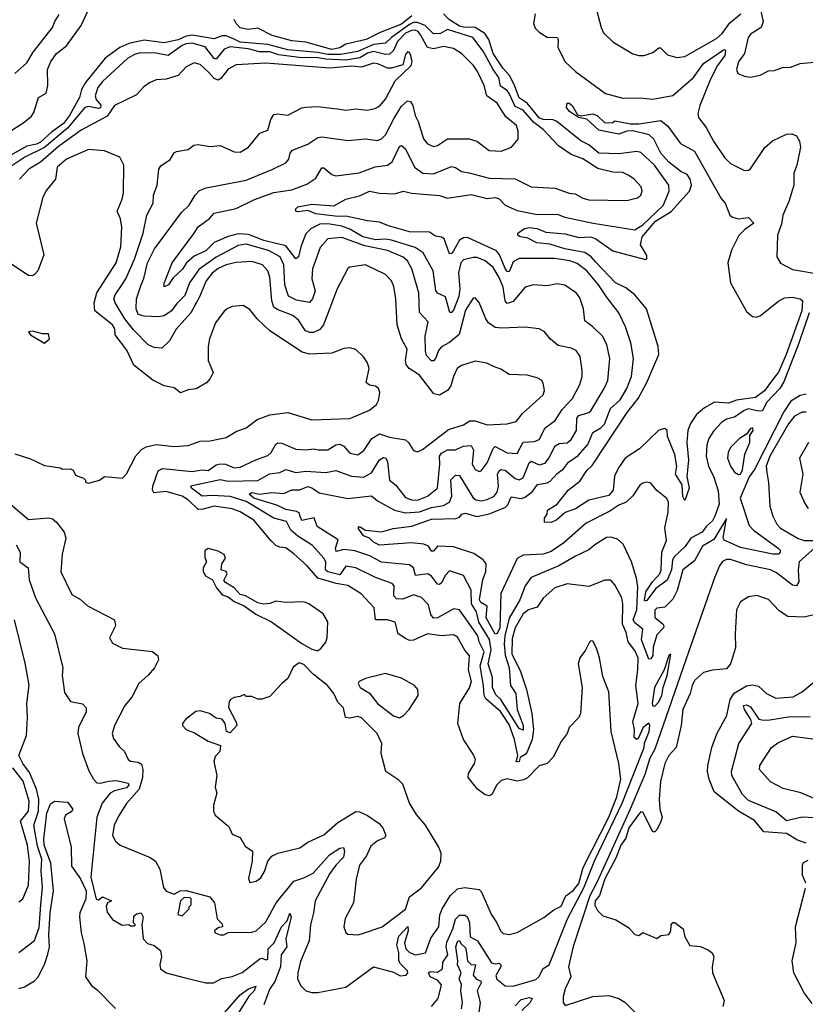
# Model space of a CAD drawing. Extents: x 1245432 to 1420865, y 606325 to 671314.
# Tile 372 of 382: x 1398760 to 1402700, y 650657 to 655595. Entities that reach past the tile are written whole.
import ezdxf

# ---------------------------------------------------------------- set-up
doc = ezdxf.new("R2010")
doc.units = 0

msp = doc.modelspace()

# ---------------------------------------------------------------- linework, layer by layer
at = {"layer": '0CON20XD'}
for points in [[(1402475.8, 655645), (1402488.7, 655585), (1402479.1, 655555), (1402425, 655521.6), (1402413.7, 655506.3), (1402394.8, 655425), (1402365, 655383.8), (1402354.4, 655344.4), (1402361.2, 655325), (1402395, 655310.8), (1402425, 655306.2), (1402474.1, 655315.9), (1402515, 655338), (1402545, 655340), (1402585, 655354.6), (1402625, 655357.5), (1402675, 655375.4), (1402745, 655381.5)], [(1398701.5, 655028.5), (1398781.2, 655078.8), (1398819.5, 655110.5), (1398831, 655129), (1398854, 655205), (1398893.1, 655226.9), (1398901.1, 655265), (1398899.6, 655345), (1398916, 655385), (1398945, 655425.4), (1398995, 655464), (1399067.5, 655565), (1399100.6, 655635)], [(1398735, 655324.4), (1398795, 655378.8), (1398828.3, 655431.7), (1398924.6, 655555), (1398935.5, 655585), (1398958.8, 655621.2)], [(1400726.1, 655613.9), (1400675, 655572.8), (1400568.6, 655531.4), (1400497.5, 655495), (1400395, 655472.7), (1400365, 655454.2), (1400325, 655444.6), (1400195, 655481.7), (1400125, 655488.7), (1400026.2, 655515), (1399955, 655552.5), (1399905, 655545.7), (1399865, 655553.8), (1399846.4, 655576.4), (1399836.2, 655595)], [(1401145, 652513.2), (1401099.8, 652595), (1401104.1, 652654.1), (1401072.6, 652672.6), (1401065.4, 652685), (1401082, 652788), (1401098.6, 652825), (1401098.7, 652865), (1401085.2, 652885.2), (1401037, 652917), (1400935, 652951.9), (1400856.2, 652953.8), (1400835, 652928.8), (1400825, 652928.8), (1400810, 652955), (1400787.5, 652965), (1400725, 652971.1), (1400565, 652960), (1400534.6, 652975), (1400513.8, 652993.8), (1400485, 653005.6), (1400457.5, 653045), (1400465, 653052.5), (1400495, 653034.4), (1400575, 653026), (1400633.4, 653043.4), (1400725.9, 653054.1), (1400825, 653089.4), (1400946.7, 653093.3), (1400965, 653100.4), (1400976.9, 653115), (1400995, 653119.7), (1401052.9, 653102.9), (1401115, 653116.2), (1401195, 653148), (1401208, 653162), (1401225, 653202.2), (1401275, 653194), (1401295, 653200.5), (1401331.9, 653228.1), (1401356.1, 653263.9), (1401405, 653272), (1401420, 653280), (1401455, 653319.4), (1401487, 653343), (1401512.1, 653375), (1401561.2, 653408.8), (1401609.1, 653465), (1401635, 653524.7), (1401675, 653548.1), (1401693.4, 653566.6), (1401723.5, 653645), (1401771.6, 653688.4), (1401804.8, 653745), (1401829, 653805), (1401838.5, 653895), (1401825.3, 653975), (1401798.8, 654055), (1401764.8, 654124.8), (1401702.1, 654205), (1401662.5, 654265), (1401605, 654335.3), (1401555, 654371.6), (1401519.4, 654385), (1401443.4, 654396.6), (1401265, 654397.4), (1401235, 654380.9), (1401215, 654330), (1401205, 654332.2), (1401195, 654346.7), (1401166, 654416), (1401151.8, 654435), (1401005, 654502.2), (1400985, 654500.9), (1400965, 654488.4), (1400935, 654435.5), (1400925, 654422.7), (1400915, 654421.4), (1400889.6, 654495), (1400875, 654504.6), (1400845, 654510), (1400815, 654529.7), (1400715, 654531.6), (1400610.4, 654560.4), (1400565, 654580), (1400505, 654586.1), (1400395, 654609.4), (1400355, 654608.5), (1400245, 654622), (1400205, 654637.8), (1400155, 654630.7), (1400144.4, 654635), (1400143.8, 654643.8), (1400155, 654656.8), (1400225, 654669.3), (1400335, 654661.6), (1400395.8, 654695), (1400465, 654710.9), (1400515, 654735.3), (1400565, 654725.2), (1400639.3, 654720.7), (1400684.6, 654735.4), (1400724.7, 654724.7), (1400865, 654713.2), (1400905, 654699.7), (1401025, 654718.9), (1401105, 654698.9), (1401145, 654703.7), (1401165, 654697.1), (1401195.2, 654665.2), (1401255, 654637.5), (1401355, 654618.4), (1401455, 654620.3), (1401494.4, 654604.4), (1401635.3, 654574.7), (1401845, 654541.2), (1401885, 654566.2), (1401987.6, 654662.4), (1402016.8, 654735), (1402015.9, 654765), (1401943.1, 654865), (1401875, 654928.4), (1401855, 654934.1), (1401765, 654921.4), (1401665, 654925.9), (1401615, 654967.9), (1401575, 654986.8), (1401453.8, 655085), (1401435, 655092), (1401385, 655094.2), (1401365, 655102.5), (1401305.8, 655175.8), (1401265, 655202.2), (1401239.7, 655269.7), (1401217.1, 655315), (1401185, 655349.9), (1401135, 655424.5), (1401113.6, 655495), (1401092.7, 655525), (1401045, 655556.2), (1400985, 655557), (1400965, 655563.1), (1400915, 655594.9), (1400885, 655624.3)], [(1401346, 655625), (1401336.4, 655575), (1401345, 655553.1), (1401365, 655532.7), (1401405, 655507.1), (1401455.8, 655505), (1401461.2, 655495), (1401459.6, 655455), (1401495, 655384.3), (1401546.7, 655335), (1401698, 655225), (1401785, 655201.2), (1401872.5, 655202.5), (1401935, 655195.5), (1402034.8, 655215.2), (1402100.7, 655270.7), (1402139.5, 655305), (1402190, 655375), (1402285, 655440.9), (1402295, 655444.6), (1402299.9, 655439.9), (1402296.1, 655415), (1402259.8, 655365), (1402224.1, 655295.9), (1402171.1, 655165), (1402160.9, 655125), (1402164.4, 655105), (1402203.5, 655055), (1402240, 654985), (1402295, 654902.9), (1402325, 654874.4), (1402395, 654838.6), (1402415, 654840), (1402425, 654847.5), (1402496.3, 654953.6), (1402535, 654987.5), (1402605, 655021.1), (1402632.1, 655022.1), (1402655, 655012), (1402671.4, 654985), (1402675.5, 654955.5), (1402656.9, 654865), (1402641.8, 654825), (1402642.7, 654765), (1402616.6, 654683.4), (1402587.1, 654615), (1402580.8, 654569.2), (1402560.9, 654515), (1402556.9, 654405), (1402575, 654373.8), (1402635, 654341.8), (1402755, 654322.2)], [(1401653.6, 655643.6), (1401675.7, 655555), (1401688.3, 655528.3), (1401734.4, 655484.4), (1401835, 655424.3), (1401864.6, 655414.6), (1401892.5, 655415), (1401935, 655430), (1401965, 655453.5), (1401973.4, 655453.4), (1402009.4, 655419.4), (1402055, 655405.5), (1402095, 655410.4), (1402255, 655501.1), (1402282.2, 655525), (1402321.3, 655578.7), (1402376.4, 655625)], [(1402705, 653716), (1402675, 653709.4), (1402627.9, 653682.1), (1402591.5, 653628.5), (1402445, 653339.2), (1402417.8, 653302.2), (1402372.5, 653195), (1402418.1, 653058.1), (1402439.6, 653035), (1402564.4, 652945), (1402573.3, 652935), (1402573.1, 652925), (1402565, 652914.5), (1402536.3, 652913.7), (1402375, 652948.2), (1402292.7, 652985), (1402288.6, 652995), (1402293.3, 653025), (1402305, 653092.5), (1402241.9, 652988.1), (1402185, 652953.7), (1402145, 652881.6), (1402085.3, 652835), (1402057.6, 652732.4), (1402035, 652688), (1401995, 652648.7), (1401955, 652643.1), (1401946.1, 652633.9), (1401945, 652596.7), (1401985, 652565.3), (1401990.2, 652555), (1401988.4, 652545), (1401955, 652509), (1401937.1, 652447.2), (1401935, 652405.5), (1401925, 652388.9), (1401915, 652387.1), (1401878.3, 652485), (1401885, 652537.7), (1401845, 652570), (1401836.8, 652585), (1401854.9, 652635), (1401859.7, 652749.7), (1401853.3, 652793.3), (1401828.9, 652875), (1401787.3, 652965), (1401758.9, 652988.9), (1401725, 653000), (1401702.8, 652997.2), (1401645, 652961.8), (1401614.7, 652935.3), (1401548, 652905), (1401463.6, 652856.4), (1401325, 652796.8), (1401294.4, 652755.6), (1401268.2, 652685), (1401215, 652593.6), (1401192.3, 652505), (1401189.2, 652465), (1401195, 652407.3), (1401214.9, 652345), (1401221.9, 652255), (1401248.2, 652215), (1401255.2, 652135), (1401285.8, 652055), (1401285, 652030.8), (1401265, 652040), (1401173.6, 652185), (1401148.1, 652208.1), (1401131.2, 652245), (1401131.4, 652295), (1401109, 652365), (1401124.9, 652435), (1401116.2, 652486.2), (1401062.9, 652572.9), (1401051.6, 652625), (1401026.5, 652665), (1401023.8, 652733.8), (1400985, 652807.3), (1400915, 652830.9), (1400895, 652809.2), (1400875, 652770.7), (1400865, 652762.2), (1400855, 652763.2), (1400825, 652803.8), (1400807.5, 652815), (1400745, 652807.1), (1400734.7, 652845), (1400715, 652861), (1400574.8, 652874.8), (1400515.6, 652905.6), (1400440.8, 652930.8), (1400385, 652937.9), (1400347, 652927), (1400344, 652945), (1400356.4, 652986.4), (1400252.5, 653052.5), (1400236.5, 653096.5), (1400175, 653083), (1400166.2, 653103.8), (1400161, 653121), (1400148.8, 653128.8), (1400095, 653138.4), (1400049.3, 653159.3), (1399935, 653195.5), (1399910.7, 653215), (1399925, 653223.3), (1399965, 653214.4), (1400025, 653223.9), (1400085, 653218.2), (1400125, 653237.6), (1400165, 653237.1), (1400205, 653253.6), (1400225, 653247.6), (1400262.5, 653222.5), (1400405, 653194.1), (1400525, 653207.1), (1400555, 653181.5), (1400639.5, 653135), (1400695, 653121.5), (1400765, 653126.2), (1400825, 653149), (1400885, 653158.8), (1400915, 653174.3), (1400926.9, 653205), (1400922.3, 653287.7), (1400945, 653310.4), (1400965, 653308.2), (1401011.9, 653231.9), (1401035, 653196.1), (1401047.2, 653187.2), (1401075, 653181.1), (1401105, 653187.8), (1401140, 653205), (1401155.4, 653224.6), (1401160.5, 653255), (1401156.9, 653315), (1401166.1, 653333.9), (1401175, 653338.4), (1401195.2, 653335.2), (1401245, 653293.1), (1401265, 653287.2), (1401285, 653296.8), (1401315, 653371.8), (1401325, 653381.1), (1401365, 653362.1), (1401395, 653370.7), (1401414.5, 653395.5), (1401445, 653457.3), (1401465, 653468.6), (1401505, 653472.4), (1401525, 653489.2), (1401552.2, 653535), (1401553.4, 653596.6), (1401565, 653609.2), (1401615, 653624.7), (1401625, 653633.8), (1401691.3, 653745), (1401709.1, 653785), (1401720.4, 653895), (1401705, 653963.8), (1401685, 654005.5), (1401634.5, 654055), (1401593.9, 654083.9), (1401587.7, 654145), (1401569.4, 654199.4), (1401553, 654223), (1401493.9, 654263.9), (1401455, 654270), (1401405, 654260.5), (1401335, 654265.4), (1401295, 654252.7), (1401235, 654182), (1401205, 654171.1), (1401195.3, 654185.3), (1401185, 654253.8), (1401165, 654301.9), (1401135, 654351.4), (1401095, 654385.7), (1401055, 654401.6), (1401035, 654402.8), (1400985, 654390), (1400972.8, 654375), (1400961.1, 654325), (1400966.7, 654245), (1400962.7, 654207.3), (1400935, 654138.2), (1400925, 654125.6), (1400916.9, 654126.9), (1400895, 654204.4), (1400855, 654222.9), (1400846.8, 654236.8), (1400833.1, 654335), (1400784, 654425), (1400742.6, 654452.6), (1400625, 654489.6), (1400595, 654494.9), (1400545, 654490.1), (1400481.6, 654505), (1400415, 654544.6), (1400375, 654559.3), (1400305, 654570.8), (1400265, 654569), (1400222.1, 654547.9), (1400195, 654520.7), (1400169.8, 654455), (1400158.9, 654405), (1400145, 654396.1), (1400095, 654461.1), (1399985, 654487.6), (1399907.1, 654517.1), (1399855, 654521.2), (1399805, 654507.7), (1399735, 654478), (1399693.7, 654436.3), (1399635, 654409.1), (1399595.9, 654375), (1399576.1, 654343.9), (1399530.1, 654299.9), (1399506.4, 654265), (1399485, 654255.7), (1399484.1, 654274.1), (1399523.9, 654375), (1399634.2, 654525), (1399654.8, 654555.2), (1399712.7, 654597.3), (1399735.2, 654624.8), (1399845, 654648.4), (1399936.8, 654693.2), (1400035, 654728.2), (1400125, 654742.2), (1400199.4, 654770.6), (1400245, 654800.5), (1400275, 654852.5), (1400285, 654851.5), (1400325, 654819.2), (1400345, 654811.8), (1400463.2, 654826.8), (1400543.1, 654856.9), (1400605, 654864.7), (1400627.7, 654882.3), (1400665, 654958.6), (1400675, 654963.3), (1400695, 654947.8), (1400739.3, 654855), (1400782.5, 654825), (1400835, 654822.1), (1400925, 654858.5), (1400945, 654853.3), (1400975, 654832.7), (1401015, 654826.5), (1401115, 654800.3), (1401245, 654796.4), (1401325, 654756.2), (1401445, 654749.6), (1401515, 654724.6), (1401545, 654722.3), (1401585, 654700), (1401615, 654691.1), (1401805, 654687.5), (1401858.3, 654701.7), (1401875.8, 654715), (1401881.4, 654735), (1401876, 654756), (1401841.5, 654795), (1401815, 654813.9), (1401785, 654827.8), (1401735, 654830.6), (1401658.9, 654848.9), (1401585, 654896.5), (1401525, 654918.9), (1401461.5, 654961.5), (1401384.8, 655044.8), (1401339.2, 655079.2), (1401285, 655141), (1401245, 655160.3), (1401215.6, 655225), (1401205, 655239), (1401171.5, 655261.5), (1401163.3, 655305), (1401134.4, 655344.4), (1401085, 655437.2), (1401032.4, 655505), (1400905, 655545.9), (1400870, 655525), (1400835, 655524.4), (1400793.8, 655565), (1400755, 655580.5), (1400735, 655581), (1400715, 655571.2), (1400624.2, 655505), (1400595, 655476.5), (1400535, 655470.1), (1400455, 655435.8), (1400369, 655421), (1400305, 655419.5), (1400255, 655431), (1400105, 655443), (1400005, 655469.7), (1399865, 655482.8), (1399835, 655497.1)], [(1400769.5, 655519.5), (1400758, 655535), (1400742.7, 655542.7), (1400725, 655541.4), (1400695, 655527.6), (1400655.6, 655485), (1400635, 655441), (1400615, 655422), (1400595, 655420.3), (1400535, 655435.5), (1400505, 655426.6), (1400465.6, 655404.4), (1400395, 655391.9), (1400295, 655396.1), (1400245, 655404.9), (1400175, 655402.8), (1400058.3, 655418.3), (1400015, 655433.8), (1399963.5, 655433.5), (1399905, 655449.4), (1399815, 655458.3), (1399785, 655447.1), (1399745, 655396.9), (1399735, 655399.5), (1399689.4, 655459.4), (1399625, 655477.4), (1399595, 655474.2), (1399574.7, 655465), (1399505, 655414.8), (1399445, 655427.7), (1399365, 655427.9), (1399335, 655420.8), (1399300.6, 655399.4), (1399175.3, 655285), (1399151.2, 655255), (1399137.8, 655212.2), (1399143.5, 655195), (1399166.7, 655166.7), (1399165, 655153.6), (1399155, 655149.4), (1399105, 655160), (1399085.9, 655154.1), (1398999.9, 655050.1), (1398885, 654954.3), (1398785.8, 654905), (1398705, 654852.2)], [(1399835, 655497.1), (1399795, 655513.5), (1399775, 655513.8), (1399735, 655499.6), (1399625, 655517.8), (1399595, 655512.5), (1399555, 655494.1), (1399485, 655479.4), (1399385, 655492.4), (1399306.6, 655475), (1399262.2, 655455), (1399188.1, 655401.9), (1399089.5, 655280.5), (1399070.2, 655245), (1399060, 655205), (1399009.7, 655115), (1398980, 655075), (1398919.1, 655030.9), (1398865, 654981.4), (1398845, 654971.3), (1398795, 654961.2), (1398715, 654914.9)], [(1400825.5, 650645), (1400858.9, 650685), (1400876.1, 650755), (1400855, 650778.5), (1400819, 650795), (1400810, 650815), (1400819.2, 650820.9), (1400855, 650818.4), (1400880.2, 650835), (1400881.7, 650868.3), (1400907.6, 650905), (1400898.8, 650945), (1400901.7, 650968.3), (1400933, 651035), (1400945, 651084.3), (1400965, 651104), (1400993.8, 651103.8), (1401005, 651093.8), (1401015.4, 651065.4), (1401019, 650995), (1401056.2, 650975), (1401125.5, 650865.5), (1401145, 650859.8), (1401165, 650862.7), (1401173.6, 650855), (1401173.5, 650845), (1401148.7, 650801.3), (1401152.8, 650782.7), (1401195, 650750), (1401235, 650747.5), (1401348.5, 650781.5), (1401363.1, 650795), (1401384.5, 650835.5), (1401415.3, 650855), (1401507, 651085), (1401588.8, 651241.1), (1401645, 651378.8), (1401781.2, 651665), (1401891.6, 651945), (1401893.5, 651966.5), (1401916.2, 652025), (1401920.8, 652055), (1401915, 652066.2), (1401886.2, 652045), (1401861, 651989), (1401855, 651984), (1401841.7, 651995), (1401842.8, 652035), (1401834.6, 652075), (1401861.7, 652165), (1401849.3, 652255), (1401860.4, 652335), (1401861.1, 652395), (1401845, 652430.9), (1401811.6, 652475), (1401801.7, 652521.7), (1401783.5, 652563.5), (1401784.7, 652665), (1401779.1, 652695), (1401745, 652760.8), (1401725, 652784.2), (1401695, 652784.4), (1401615, 652752.3), (1401505, 652765.3), (1401443.8, 652746.2), (1401385, 652694.1), (1401355, 652648.9), (1401312.3, 652635), (1401284.8, 652615), (1401245, 652544.5), (1401229.3, 652490.7), (1401228.2, 652415), (1401270.8, 652325), (1401302.3, 652235), (1401327.7, 652115), (1401336.6, 652035), (1401330.3, 651985), (1401305, 651922.5), (1401295, 651908.8), (1401270, 651895), (1401265.5, 651875), (1401255, 651872), (1401250, 651875), (1401258, 651905), (1401241.7, 651985), (1401215, 652059.2), (1401171.5, 652125), (1401098.6, 652188.6), (1401088.6, 652205), (1401086.7, 652253.3), (1401068.6, 652355), (1401090.2, 652425), (1401065.1, 652475.1), (1401057.3, 652505), (1400965, 652635.6), (1400935, 652640.9), (1400891.5, 652615), (1400855, 652595.3), (1400835, 652593.9), (1400821.4, 652611.4), (1400809.6, 652659.6), (1400775, 652696.4), (1400735, 652710), (1400681.8, 652688.2), (1400649.7, 652689.7), (1400635.6, 652705), (1400637.3, 652755), (1400627.4, 652767.4), (1400545, 652798), (1400445, 652845.2), (1400395, 652853.9), (1400365, 652810.6), (1400305.2, 652825.2), (1400294.1, 652835), (1400294.9, 652875), (1400285.2, 652895), (1400228.4, 652958.4), (1400155, 653004.7), (1400120.6, 653035), (1400098.3, 653078.3), (1400034.8, 653094.8), (1399895, 653178.1), (1399815, 653203), (1399725, 653208.2), (1399675, 653204.5), (1399620.9, 653245), (1399618.5, 653255), (1399625, 653258.8), (1399765, 653288.3), (1399805, 653280.3), (1399955, 653283.2), (1400012.2, 653317.8), (1400065, 653324.7), (1400095, 653339.3), (1400145, 653323.2), (1400195, 653331.1), (1400295, 653323.1), (1400345, 653334.7), (1400424.8, 653304.8), (1400485, 653300.4), (1400525, 653322.9), (1400565, 653388.2), (1400585, 653399.6), (1400595.8, 653395.8), (1400605, 653378), (1400615.4, 653285), (1400645, 653262.1), (1400695, 653199.3), (1400725, 653186), (1400755, 653184.8), (1400804.7, 653205), (1400854.8, 653245.2), (1400867.7, 653365), (1400865, 653406.5), (1400875, 653421), (1400905, 653437.4), (1400945, 653438.1), (1400983.7, 653456.3), (1401025, 653459.1), (1401036.6, 653436.6), (1401030, 653365), (1401045, 653338.9), (1401065, 653329.4), (1401075, 653332.9), (1401105, 653372.3), (1401135, 653444.4), (1401145, 653453.8), (1401205, 653422.9), (1401255, 653420), (1401285, 653476.2), (1401341.2, 653478.8), (1401365, 653490), (1401395, 653548.5), (1401446.1, 653583.9), (1401480.7, 653639.3), (1401532.8, 653695), (1401568.7, 653765), (1401581.2, 653805), (1401580.9, 653835), (1401571.1, 653905), (1401550.8, 653935), (1401525, 653947.8), (1401460.9, 653960.9), (1401422.8, 653992.8), (1401391.1, 654031.1), (1401365, 654044.5), (1401292.8, 654052.8), (1401178.1, 654048.1), (1401145, 654051.8), (1401111.8, 654075), (1401098, 654095), (1401065, 654175.7), (1401045, 654200), (1401035, 654197.5), (1400995, 654137.8), (1400963.2, 654016.8), (1400914.9, 653975.1), (1400875, 653954.2), (1400859.7, 653935), (1400844.7, 653895.3), (1400835, 653884.3), (1400825, 653884.5), (1400800.3, 653910.3), (1400794.4, 653934.4), (1400793.1, 654006.9), (1400808.8, 654078.8), (1400765, 654127.1), (1400761.1, 654225), (1400726.7, 654345), (1400704.7, 654385), (1400683.1, 654403.1), (1400605, 654437.2), (1400490.9, 654460.9), (1400375, 654502.4), (1400305, 654496.2), (1400267.7, 654452.3), (1400228.8, 654345), (1400225.8, 654295), (1400241.4, 654235), (1400229.1, 654195), (1400213.8, 654176.2), (1400147.7, 654187.7), (1400108.2, 654208.2), (1400089, 654265), (1400085.1, 654365.1), (1400065.7, 654405), (1400007.3, 654437.3), (1399895, 654468.4), (1399855, 654461.7), (1399745, 654404), (1399658.4, 654341.6), (1399610.8, 654275), (1399588.5, 654211.5), (1399547.7, 654172.3), (1399521.6, 654135), (1399485, 654109.6), (1399455, 654104.3), (1399385, 654107.5), (1399355, 654116.9), (1399344, 654145), (1399345.9, 654195), (1399368.4, 654265), (1399383.4, 654296.6), (1399401.1, 654375), (1399435.3, 654445), (1399571.5, 654628.5), (1399610.5, 654665), (1399639.7, 654715), (1399662.5, 654737.5), (1399695, 654751.9), (1399895, 654789.7), (1400029.2, 654845), (1400095, 654876.2), (1400110, 654895), (1400117.1, 654925), (1400128.8, 654941.2), (1400205, 654970.6), (1400255, 655004.6), (1400275, 655006.7), (1400405, 654988.9), (1400495, 654996.9), (1400555, 654988.2), (1400575, 654997.7), (1400595, 655017.1), (1400638.2, 655101.8), (1400675, 655161.8), (1400705, 655188.1), (1400720, 655185), (1400731.5, 655165), (1400742.8, 655115), (1400757.8, 655085), (1400785, 654996.9), (1400805, 654972.2), (1400835, 654958.2), (1400855, 654963.8), (1400905, 654997.3), (1401015, 654997.7), (1401052.9, 654985), (1401115, 654939.1), (1401174.7, 654935.3), (1401226, 654955), (1401260, 654995), (1401259.5, 655035), (1401251.5, 655065), (1401197.8, 655107.8), (1401155, 655176.4), (1401102.4, 655212.4), (1401089.2, 655265), (1401056.7, 655335), (1401035.9, 655365), (1400975, 655425.7), (1400935, 655450.4), (1400885, 655460.2), (1400835, 655449.4), (1400805.2, 655455.2), (1400769.5, 655519.5)], [(1398714.7, 653164.7), (1398805, 653088.5), (1398905, 653097.1), (1398925, 653091.9), (1398945, 653075.6), (1398983.5, 653025), (1398991.8, 652995), (1398973.7, 652913.6), (1398965.6, 652825.6), (1399022.2, 652712.2), (1399065, 652687.1), (1399100.8, 652655), (1399236.2, 652585), (1399240, 652555), (1399210, 652495), (1399225, 652467.5), (1399275, 652442.9), (1399425.6, 652425.6), (1399453.3, 652405), (1399456.7, 652385), (1399435.8, 652344.2), (1399405, 652306.7), (1399358, 652265), (1399322.3, 652197.7), (1399287.1, 652155), (1399235.6, 652055), (1399224.3, 652014.3), (1399230.3, 651990.3), (1399259.4, 651949.4), (1399285.8, 651925), (1399303.7, 651883.7), (1399316.4, 651876.4), (1399355, 651871.5), (1399370.4, 651860.4), (1399377.5, 651835), (1399375.1, 651795), (1399358.4, 651735), (1399295, 651664.3), (1399255, 651600.3), (1399234.6, 651555), (1399225, 651504), (1399240, 651475), (1399263.5, 651455), (1399415, 651392.3), (1399440.7, 651375), (1399463.5, 651335), (1399481.7, 651241.7), (1399494.5, 651224.5), (1399535, 651208.8), (1399565, 651226), (1399595, 651226.9), (1399713.8, 651195), (1399736.2, 651165), (1399750, 651085), (1399775, 651060), (1399777.5, 651045), (1399755, 651040), (1399736.2, 651025), (1399740, 651015), (1399765, 651004.7), (1399784.4, 651005.6), (1399805, 651017.1), (1399925, 651018.1), (1399946, 651025), (1399995, 651071.1), (1400045.9, 651165), (1400135, 651274.5), (1400185, 651290.7), (1400231.5, 651315), (1400313.8, 651406.2), (1400365, 651440), (1400383.3, 651443.3), (1400388.9, 651425), (1400384.2, 651395), (1400345, 651355.2), (1400315, 651313.5), (1400242, 651175), (1400234.1, 651115), (1400217.8, 651055), (1400212.5, 650975), (1400168.7, 650871.3), (1400154.1, 650815), (1400154, 650784), (1400169.5, 650749.5), (1400195.8, 650725), (1400225, 650715.4), (1400255, 650715.5), (1400395, 650742.2), (1400535, 650844.6), (1400635, 650818.6), (1400668.8, 650798.8), (1400697.6, 650802.4), (1400706.3, 650813.7), (1400704.4, 650825), (1400669.3, 650859.3), (1400661.7, 650875), (1400661.9, 650915), (1400652.1, 650955), (1400661.2, 650998.8), (1400706.1, 651046.1), (1400708, 651025), (1400689.2, 650965), (1400695.9, 650935), (1400715, 650916.9), (1400745, 650904.8), (1400794.6, 650915.4), (1400821.4, 650988.6), (1400861.3, 651045), (1400867.8, 651105), (1400878, 651135), (1400918.9, 651201.1), (1400956, 651235), (1400992.6, 651242.6), (1401065, 651233.3), (1401075, 651222.5), (1401125.4, 651105.4), (1401152.9, 651065), (1401170.8, 651025), (1401185, 651012), (1401215, 651006.2), (1401255, 651017.5), (1401388.6, 651091.4), (1401439.1, 651130.9), (1401475, 651148.6), (1401499.6, 651200.4), (1401535, 651227.1), (1401565, 651263.3), (1401586.7, 651343.2), (1401715.1, 651595), (1401755, 651697.9), (1401775.3, 651785), (1401764.7, 651865), (1401725.8, 652025), (1401714.4, 652224.4), (1401685, 652300), (1401668.6, 652395), (1401653.2, 652443.2), (1401635, 652477.5), (1401625, 652480), (1401617, 652473), (1401597.6, 652432.4), (1401570, 652395), (1401561.4, 652365), (1401581.4, 652245), (1401572.9, 652115), (1401564.2, 652095), (1401515.6, 652044.4), (1401505.7, 652014.3), (1401475.8, 651975), (1401435, 651896.2), (1401405, 651864.3), (1401365, 651852.5), (1401306.9, 651793.1), (1401287.5, 651782.5), (1401255, 651776), (1401205, 651787.9), (1401175, 651779.2), (1401150.5, 651755), (1401129.2, 651710.8), (1401115, 651702), (1401095, 651706.7), (1401055.2, 651735.2), (1401008.8, 651795), (1401010.7, 651815), (1401041.6, 651865), (1401045.6, 651885), (1401035, 651911.4), (1400985.3, 651985), (1400957.6, 652065), (1400968, 652165), (1401016.5, 652243.5), (1401026.2, 652275), (1401011, 652335), (1401015.4, 652405), (1400992.3, 652432.3), (1400955, 652497.5), (1400935, 652509.1), (1400875, 652505.3), (1400805, 652514.5), (1400735, 652482.7), (1400715, 652481.8), (1400695, 652490.5), (1400657.5, 652515), (1400643.1, 652573.1), (1400604.5, 652584.5), (1400544.3, 652584.3), (1400538, 652645), (1400472.2, 652715), (1400405, 652757.8), (1400347.4, 652767.4), (1400255, 652794), (1400202.1, 652855), (1400135, 652915.6), (1400095, 652945.6), (1400065, 652948.9), (1400045, 652958.1), (1400021.4, 652981.4), (1399934.1, 653085), (1399865, 653126), (1399825, 653141.2), (1399735, 653154.2), (1399680.5, 653139.5), (1399655, 653138.7), (1399606.3, 653185), (1399575, 653204.8), (1399495, 653227.8), (1399432.4, 653222.4), (1399426.2, 653235), (1399428, 653255), (1399455, 653331.9), (1399475.4, 653344.6), (1399625, 653329.5), (1399675, 653336.6), (1399705, 653333.6), (1399745, 653362.3), (1399765, 653367.3), (1399791.4, 653365), (1399835, 653346.7), (1399865, 653349.8), (1399945, 653387.9), (1400005, 653408.7), (1400021.8, 653425), (1400043.8, 653466.2), (1400055, 653473.1), (1400075, 653470.4), (1400145, 653440.7), (1400195, 653437.6), (1400235, 653442.7), (1400256.9, 653436.9), (1400305, 653437.6), (1400345, 653462.8), (1400365, 653466.2), (1400385, 653455.3), (1400415, 653420.4), (1400455, 653413.2), (1400486.6, 653433.4), (1400525.5, 653494.5), (1400565, 653517.3), (1400615, 653500.3), (1400695, 653487.3), (1400710.4, 653475), (1400735, 653434), (1400755, 653428.1), (1400780.5, 653439.5), (1400910.5, 653539.5), (1400985, 653563.1), (1401017.6, 653582.4), (1401045, 653583.1), (1401105, 653563.1), (1401205, 653567.5), (1401250, 653580), (1401280.9, 653619.1), (1401385, 653713.1), (1401392.7, 653735), (1401385, 653772), (1401376.6, 653786.6), (1401355, 653798.2), (1401305, 653812.2), (1401215, 653815.5), (1401172.3, 653842.3), (1401136, 653855), (1401102.4, 653872.4), (1401045, 653882.9), (1400975, 653860), (1400954.4, 653845), (1400935, 653806), (1400921.6, 653758.4), (1400905.5, 653735), (1400865, 653711.9), (1400837.7, 653717.7), (1400765, 653811.5), (1400713.1, 653845), (1400697.5, 653865), (1400694.7, 653885), (1400703.1, 653943.1), (1400675.6, 653995), (1400653.2, 654065), (1400646.2, 654195), (1400636.7, 654256.7), (1400625.5, 654285), (1400595, 654316.7), (1400495, 654366), (1400416, 654354), (1400405, 654346.7), (1400351.4, 654245), (1400283.5, 654065), (1400265, 654041.9), (1400233.8, 654026.2), (1400215, 654025.7), (1400194.1, 654035), (1400157.5, 654087.5), (1400130.5, 654110.5), (1400051, 654141), (1400035, 654152.7), (1400023.9, 654185), (1400014.1, 654304.1), (1400004.6, 654335), (1399977.8, 654365), (1399925, 654382.8), (1399845, 654376.7), (1399795, 654364.7), (1399755, 654346.9), (1399725, 654323.3), (1399695, 654285.5), (1399662, 654205), (1399618.6, 654125), (1399545, 654042.7), (1399510.5, 653985), (1399472.6, 653947.4), (1399435, 653950.2), (1399404.9, 653964.9), (1399330.1, 654040.1), (1399287.4, 654095), (1399238.1, 654175), (1399232.1, 654195), (1399238.3, 654215), (1399273.3, 654266.7), (1399291.6, 654295), (1399335.4, 654394.6), (1399379.1, 654525), (1399398.2, 654615), (1399429.1, 654675), (1399431.1, 654715), (1399450, 654765), (1399457.9, 654845), (1399468.6, 654861.4), (1399515, 654894.4), (1399535, 654926.7), (1399546.2, 654933.8), (1399605, 654944), (1399633.8, 654965), (1399655, 654969.1), (1399715, 654958.9), (1399765, 654963.1), (1399835, 654931.5), (1399865, 654930.9), (1399906.9, 654955), (1399965, 655026.2), (1400005, 655041.2), (1400018.8, 655095), (1400035, 655118.9), (1400055, 655122.7), (1400105, 655115.6), (1400175, 655152.7), (1400195, 655156.9), (1400255, 655159.6), (1400365.3, 655145.3), (1400395, 655141.9), (1400445, 655147.4), (1400505, 655141.1), (1400541.1, 655148.9), (1400565, 655161.2), (1400595, 655196.7), (1400642.4, 655287.6), (1400724, 655365), (1400728.1, 655385), (1400721.9, 655415), (1400715, 655430), (1400705, 655434.2), (1400695, 655420), (1400681.1, 655368.9), (1400625, 655351.6), (1400605, 655352.5), (1400555.9, 655374.1), (1400535, 655377.1), (1400475, 655357.5), (1400425, 655361.5), (1400315, 655352.1), (1399993.9, 655376.1), (1399845, 655368.9), (1399805, 655346), (1399769.5, 655300.5), (1399755, 655291.6), (1399735, 655299.5), (1399709.3, 655329.3)], [(1399709.3, 655329.3), (1399665, 655370.4), (1399635, 655377.9), (1399595, 655358.5), (1399554.7, 655315.3), (1399495, 655297.1), (1399445, 655292.9), (1399411.6, 655278.4), (1399381.8, 655258.2), (1399345, 655217.5), (1399236.1, 655163.9), (1399198.9, 655111.1), (1399068.8, 655041.2), (1398955, 654959.3), (1398865, 654880.3), (1398805.9, 654845), (1398758.7, 654795)], [(1401425, 653072.7), (1401392, 653075), (1401392.5, 653095), (1401405.5, 653115), (1401407.8, 653135), (1401455, 653164.4), (1401511.1, 653235), (1401570, 653280), (1401605, 653333.1), (1401630.8, 653359.1), (1401806.7, 653625), (1401861.2, 653695), (1401904.5, 653775.5), (1401964.6, 653915), (1401961.6, 653955), (1401903.6, 654145), (1401845.5, 654215.5), (1401800.7, 654250.7), (1401748, 654275), (1401648.9, 654378.9), (1401625.9, 654405.9), (1401595, 654427.1), (1401494, 654445), (1401418.5, 654468.5), (1401353.3, 654475), (1401305, 654500.8), (1401270, 654505), (1401258, 654515), (1401258, 654525), (1401292.3, 654547.7), (1401315, 654552.5), (1401355, 654547.1), (1401398.7, 654528.7), (1401495, 654520.5), (1401565, 654502.9), (1401625, 654505.6), (1401649.6, 654495), (1401735, 654435.8), (1401897.8, 654392.2), (1401905.2, 654394.8), (1401905, 654412.5), (1401872.7, 654465), (1401881.4, 654505), (1401949.1, 654585), (1402026.7, 654633.3), (1402120, 654735), (1402129.8, 654765), (1402123.2, 654795), (1402108, 654818), (1402075, 654833.5), (1402015, 654880.9), (1401975, 654925.4), (1401939.7, 654995), (1401916.7, 655016.7), (1401835, 655038.1), (1401805, 655035.4), (1401765, 655020.9), (1401665, 655040.8), (1401605, 655096), (1401563.3, 655105), (1401517.1, 655135), (1401503.1, 655155), (1401505, 655176), (1401515, 655176.7), (1401530, 655165), (1401557.7, 655117.7), (1401575, 655112.5), (1401635, 655122.9), (1401655.7, 655115), (1401695, 655078), (1401735, 655080), (1401745, 655087.5), (1401822.6, 655072.6), (1401865, 655072.4), (1401975, 655090), (1402010.6, 655060.6), (1402073.5, 654973.5), (1402144.2, 654935), (1402206.5, 654825), (1402278.2, 654698.2), (1402298.1, 654675), (1402321.2, 654615), (1402335, 654604), (1402365, 654596.2), (1402415, 654603.3), (1402441.2, 654575), (1402396.6, 654543.4), (1402366.9, 654513.1), (1402330.6, 654439.4), (1402311.6, 654375), (1402325.3, 654275.3), (1402405, 654132), (1402435, 654106.7), (1402455, 654102.5), (1402475, 654110.9), (1402565, 654182.6), (1402595, 654199.8), (1402635, 654204), (1402674.1, 654194.1), (1402685.7, 654185), (1402681.8, 654135), (1402603.9, 653915), (1402565, 653827.5), (1402525, 653775.7), (1402495, 653734.1), (1402450.6, 653699.4), (1402355, 653685.9), (1402315, 653672.1), (1402244, 653676), (1402195, 653648.8), (1402154.3, 653615), (1402125, 653569.1), (1402111.6, 653535), (1402106.3, 653475), (1402114.5, 653385.5), (1402105.8, 653304.2), (1402117.2, 653245), (1402095, 653183.8), (1402085, 653203.8), (1402081.6, 653261.6), (1402048.6, 653315), (1402055.2, 653355), (1402044.9, 653414.9), (1402008.7, 653505), (1402007.7, 653535), (1401995.8, 653545), (1401965, 653536), (1401867.6, 653442.4), (1401796.3, 653395), (1401763.2, 653346.8), (1401743.6, 653305), (1401736.1, 653236.1), (1401715, 653208.8), (1401615, 653185.6), (1401547.9, 653142.1), (1401495, 653123.5), (1401453.2, 653086.8), (1401425, 653072.7)], [(1398735, 653418), (1398815, 653391.9), (1398885, 653358.8), (1398965, 653346.7), (1398975, 653340), (1399015, 653342.5), (1399027.5, 653335), (1399040.7, 653310.7), (1399080, 653295), (1399090, 653285), (1399090, 653275), (1399105, 653270), (1399160, 653285), (1399185, 653303.3), (1399275, 653295.8), (1399295, 653318), (1399342.3, 653407.7), (1399370.4, 653439.6), (1399395, 653452.7), (1399445, 653464.4), (1399535.5, 653454.5), (1399605, 653460), (1399665, 653480.8), (1399715, 653482.9), (1399795, 653499.5), (1399845, 653528.9), (1399895, 653547.8), (1399950.7, 653589.3), (1400015, 653612.7), (1400104.4, 653625.6), (1400225, 653588.5), (1400415, 653594.3), (1400515, 653637.1), (1400550, 653665), (1400560, 653685), (1400566.7, 653725), (1400558.8, 653745), (1400545, 653757.5), (1400515, 653761.9), (1400497.5, 653775), (1400512.9, 653845), (1400505, 653873.3), (1400485, 653903.8), (1400445, 653941.2), (1400415, 653949.2), (1400385, 653945.6), (1400325, 653922.7), (1400215, 653917.6), (1400176.7, 653926.7), (1400014.2, 654034.2), (1399951.5, 654095), (1399915, 654142), (1399880.7, 654160.7), (1399825, 654155.7), (1399800, 654145), (1399785, 654133.3), (1399742.2, 654075), (1399711.1, 653995), (1399704.5, 653955.5), (1399705.6, 653885.6), (1399730.8, 653825), (1399715.7, 653795), (1399696.3, 653773.7), (1399645, 653743.8), (1399605, 653738), (1399566.4, 653723.6), (1399535, 653749.2), (1399485, 653758.9), (1399427.5, 653787.5), (1399331.9, 653861.9), (1399297.6, 653937.6), (1399239.1, 654015), (1399236.9, 654045), (1399225.4, 654065), (1399137.6, 654135), (1399133, 654175), (1399147.4, 654225), (1399243.1, 654375), (1399266.8, 654455), (1399271.5, 654555), (1399265.3, 654595.3), (1399248.5, 654635), (1399274.6, 654695), (1399281.1, 654725), (1399283.1, 654865), (1399262.5, 654905), (1399185, 654936.5), (1399105, 654944.6), (1399036.5, 654913.5), (1398994.4, 654895), (1398947.8, 654855), (1398940, 654795), (1398895, 654740.6), (1398875.3, 654704.7), (1398842.7, 654575), (1398881.5, 654415), (1398851.1, 654335), (1398835, 654316.7), (1398825, 654310.9), (1398805, 654311.8), (1398700.1, 654380.1)], [(1402719.7, 654125), (1402667.9, 653972.1), (1402591.6, 653778.4), (1402571.8, 653745), (1402505, 653675.2), (1402485, 653632.6), (1402465, 653631.1), (1402415, 653642.5), (1402393.6, 653635), (1402345, 653602), (1402305, 653591.2), (1402280.4, 653575), (1402239.5, 653530.5), (1402215.7, 653494.3), (1402206.7, 653463.3), (1402203.5, 653405), (1402214.7, 653355), (1402240.7, 653300.7), (1402262.6, 653232.6), (1402267.2, 653165), (1402246.6, 653105), (1402235, 653081.6), (1402204.6, 653055.4), (1402182.4, 653025), (1402125.6, 652994.4), (1402097.1, 652952.9), (1402041, 652899), (1402034, 652885), (1402029.4, 652835), (1402006.9, 652783.1), (1401948.9, 652741.1), (1401905, 652682.2), (1401895, 652679.2), (1401894, 652684), (1401900.2, 652725), (1401933.1, 652775), (1401970.4, 652815), (1401977.9, 652835), (1401980.3, 652925), (1402003.3, 652983.3), (1401996, 653046), (1402011.8, 653125), (1402013.3, 653175), (1402005, 653194), (1401955, 653233.8), (1401925, 653270), (1401905, 653276.2), (1401885, 653271.2), (1401870.3, 653259.7), (1401835, 653206.2), (1401802, 653175), (1401765, 653160.4), (1401720.4, 653129.6), (1401600.8, 653069.2), (1401488.2, 652971.8), (1401425, 652926.9), (1401385.1, 652914.9), (1401285, 652908.9), (1401255, 652892.1), (1401173, 652717), (1401167.8, 652545), (1401155, 652516.1), (1401145, 652513.2)], [(1398885, 653973.3), (1398910, 653995), (1398905, 654020), (1398875, 654020), (1398825, 654033.3), (1398805, 654030), (1398814, 654015), (1398885, 653973.3)], [(1402705, 653627.2), (1402685, 653625.8), (1402645, 653606.5), (1402615, 653568.2), (1402522.2, 653405), (1402503.6, 653355), (1402506.4, 653323.6), (1402516.1, 653273.9), (1402522.5, 653155), (1402536.9, 653105), (1402556.9, 653065), (1402575.6, 653045), (1402665, 652992.6), (1402695, 652983.1), (1402752, 652982)], [(1402365, 653313.1), (1402375, 653316), (1402385, 653336.7), (1402396.9, 653415), (1402422.5, 653475), (1402421.2, 653508.8), (1402438.6, 653535), (1402437.5, 653547.5), (1402425, 653544), (1402404.6, 653515.4), (1402369.6, 653495), (1402325, 653449.1), (1402312.9, 653425), (1402310, 653395), (1402324.2, 653355), (1402345, 653326.2), (1402365, 653313.1)], [(1402716.4, 653473.6), (1402670.8, 653395), (1402688, 653315), (1402672.5, 653225), (1402697.6, 653167.6), (1402715, 653144)], [(1398741.7, 652961.7), (1398762, 652925), (1398760, 652875), (1398802.9, 652845), (1398807.3, 652785), (1398840, 652695), (1398935.3, 652515), (1398976.1, 652345), (1398973.8, 652305), (1398985, 652221.2), (1399015.5, 652175.5), (1399075, 652163.3), (1399093.8, 652143.8), (1399093.4, 652123.4), (1399055.3, 652045), (1399051.8, 652015), (1399075.8, 651915), (1399106.8, 651826.8), (1399129.7, 651785), (1399147.3, 651767.3), (1399165, 651765.2), (1399205, 651776.5), (1399245, 651778.6), (1399304.2, 651765), (1399307.6, 651755), (1399295, 651743), (1399235, 651728.1), (1399213.3, 651715), (1399173.8, 651665), (1399147.5, 651595), (1399117.4, 651295), (1399143.9, 651183.9), (1399155, 651181.2), (1399175, 651195.7), (1399220, 651175), (1399200, 651165), (1399193, 651147), (1399198.3, 651118.3), (1399225, 651082.5), (1399273.6, 651053.6), (1399307.5, 651057.5), (1399315, 651050), (1399335, 651050), (1399340, 651055), (1399330, 651065), (1399331.7, 651098.3), (1399345, 651110), (1399370, 651115), (1399380, 651095), (1399372.5, 651055), (1399380, 650985), (1399401.4, 650961.4), (1399435, 650950.8), (1399465.7, 650925.7), (1399471.4, 650895), (1399463.6, 650856.4), (1399466.4, 650835), (1399494.4, 650815), (1399590.3, 650789.7), (1399693.8, 650765), (1399732.5, 650765), (1399774.5, 650785.5), (1399825, 650795.4), (1399875, 650816.1), (1399965, 650884.5), (1399975, 650887.3), (1399995, 650879.2), (1400005, 650883.5), (1400005.7, 650934.3), (1400035.8, 650965), (1400073.5, 651045), (1400101.8, 651075), (1400115, 651114), (1400120.9, 651095), (1400094.5, 650985.5), (1400099.7, 650945), (1400071.5, 650905), (1400067.3, 650845), (1400039.7, 650770.3), (1400014.4, 650735), (1400002.6, 650705), (1399985, 650653.3)], [(1400255, 652431.2), (1400269.5, 652440.5), (1400295, 652473.3), (1400302, 652495), (1400305.7, 652575), (1400282.5, 652615), (1400210, 652665), (1400185, 652675.6), (1400095, 652671.8), (1400045, 652679.1), (1400015, 652667.1), (1399984, 652664), (1399955, 652670), (1399892.5, 652705), (1399865, 652711.2), (1399835, 652746), (1399791.7, 652771.7), (1399783, 652783), (1399800, 652815), (1399795, 652826.7), (1399770, 652835), (1399773.3, 652865), (1399792.5, 652895), (1399785, 652912.5), (1399755, 652928.8), (1399705, 652942.5), (1399688.3, 652931.7), (1399688.3, 652898.3), (1399697.5, 652875), (1399680, 652845), (1399680, 652825), (1399692.5, 652805), (1399727.5, 652785), (1399747.5, 652745), (1399775, 652710), (1399805, 652700), (1399835, 652677.5), (1399885.8, 652655.8), (1399945, 652613.3), (1400022.5, 652575), (1400175, 652466.7), (1400225, 652437.5), (1400248.3, 652431.7), (1400255, 652431.2)], [(1402767.8, 652965), (1402669.6, 652875), (1402663.8, 652836.2), (1402668.3, 652775), (1402655, 652755.3), (1402635, 652759.5), (1402555, 652820), (1402525, 652835.7), (1402405, 652861.6), (1402325, 652886.8), (1402305, 652886.9), (1402285, 652877.7), (1402269.1, 652855), (1402243.8, 652795), (1402113.4, 652423.4), (1401945, 651936.8), (1401919.6, 651890.4), (1401895, 651809.1), (1401821.9, 651635), (1401655, 651267), (1401619.3, 651200.7), (1401536.3, 650946.3), (1401512, 650845), (1401524.5, 650795), (1401495.7, 650735), (1401486.4, 650695), (1401486.3, 650666.4), (1401495, 650651.5), (1401635, 650695.9), (1401715, 650700.4), (1401764, 650685), (1401795, 650666.9), (1401885, 650577.1)], [(1402748.9, 652611.1), (1402695, 652597.7), (1402611.9, 652601.9), (1402569.7, 652629.7), (1402515, 652686.7), (1402456.3, 652706.3), (1402415, 652701.1), (1402375, 652676), (1402355.4, 652635), (1402347.5, 652515), (1402350.5, 652445), (1402325.4, 652364.6), (1402305, 652338.6), (1402235, 652332.9), (1402189.8, 652320.2), (1402145, 652280.8), (1402131.8, 652255), (1402122.5, 652215), (1402085.5, 652135), (1402077.9, 652055), (1402051.5, 651945), (1402016, 651904), (1401995.6, 651865), (1401973.4, 651773.4), (1401967.1, 651685), (1401970, 651635), (1401982, 651595), (1401975.9, 651574.1), (1401955, 651532.5), (1401945, 651522.5), (1401935, 651522.5), (1401885, 651620), (1401875, 651621.2), (1401865, 651610), (1401815, 651541.8), (1401800.3, 651489.7), (1401774.7, 651455), (1401750.3, 651389.7), (1401695, 651285.6), (1401668.1, 651201.9), (1401646.7, 651175), (1401645, 651154), (1401657.6, 651127.6), (1401685, 651101.2), (1401750.3, 651080.3), (1401812.7, 651042.7), (1401845, 651007.5), (1401865, 651002.5), (1401885, 651017.5), (1401955, 650987.5), (1401975, 651002.5), (1402015, 651007.5), (1402026.4, 651023.6), (1402027.5, 651055), (1402035, 651067.5), (1402045, 651067.5), (1402087.5, 651035), (1402096.2, 650995), (1402121.2, 650951.2), (1402175, 650946), (1402215, 650928.8), (1402233.3, 650915), (1402242, 650895), (1402232.5, 650845), (1402234.2, 650815), (1402292.5, 650675), (1402286.7, 650645)], [(1398755, 650917.1), (1398835, 650977.5), (1398858.2, 651041.8), (1398866.7, 651155), (1398874.5, 651245), (1398868.3, 651325), (1398871.8, 651385), (1398849.9, 651449.9), (1398831, 651555), (1398854.2, 651625), (1398856.2, 651685), (1398844, 651735), (1398808.5, 651818.5), (1398775, 651864.7), (1398756.5, 651905), (1398793.9, 652005), (1398799.2, 652095), (1398795.2, 652165), (1398807.1, 652257.1), (1398788.2, 652368.2), (1398734.2, 652585)], [(1401945, 652152.2), (1401965, 652174), (1401980.7, 652205), (1401987, 652245), (1402007.5, 652305), (1402025, 652412.5), (1402015, 652406), (1401992.8, 652335), (1401943.1, 652245), (1401932.1, 652165), (1401935, 652153.5), (1401945, 652152.2)], [(1400455, 651005.6), (1400475, 651010.9), (1400578.6, 651045), (1400695, 651134), (1400715, 651195.4), (1400775, 651240), (1400860, 651345), (1400871.8, 651375), (1400873.3, 651415), (1400861.9, 651445), (1400795.4, 651555.4), (1400749.3, 651609.3), (1400715.4, 651665.4), (1400680.9, 651760.9), (1400661.1, 651781.1), (1400595.8, 651825), (1400573.1, 651915), (1400575.7, 651965), (1400552.2, 652015), (1400473.7, 652093.6), (1400455, 652100.8), (1400415, 652092.3), (1400394.3, 652094.3), (1400383.6, 652143.6), (1400355, 652172.5), (1400335.8, 652215), (1400303.8, 652255), (1400232.1, 652312.1), (1400185, 652361.4), (1400160.9, 652369.1), (1400132.1, 652347.9), (1400105, 652290), (1400074.1, 652265.9), (1400015, 652200), (1399975, 652187.5), (1399955, 652187.5), (1399925, 652200), (1399895, 652200), (1399885, 652210), (1399865, 652200), (1399835, 652196.2), (1399816.7, 652185), (1399810, 652175), (1399806.7, 652145), (1399845, 652072.5), (1399848.8, 652055), (1399815, 652017.5), (1399797.5, 652025), (1399790, 652065), (1399775, 652086.7), (1399745, 652091.2), (1399712.5, 652115), (1399665, 652128), (1399643.3, 652125), (1399591.2, 652085), (1399576.2, 652065), (1399576, 652055), (1399595, 652034.3), (1399637.4, 652017.4), (1399705, 651976), (1399767.5, 651955), (1399763.3, 651925), (1399740.8, 651899.2), (1399733.3, 651875), (1399748.5, 651805), (1399740, 651745), (1399748.8, 651715), (1399731.4, 651655), (1399731.4, 651625), (1399740, 651605), (1399800, 651555), (1399811.2, 651545), (1399825, 651510), (1399865, 651492.5), (1399890.3, 651450.3), (1399928, 651425), (1399926.2, 651375), (1399907.3, 651287.3), (1399915, 651268), (1399946.7, 651275), (1399969.3, 651290.7), (1399987.6, 651322.4), (1400003.8, 651375), (1400025, 651399.1), (1400055.4, 651414.6), (1400165, 651441.8), (1400205, 651469.2), (1400285, 651507.3), (1400355, 651569.2), (1400445, 651624.5), (1400465, 651622.2), (1400505, 651602.9), (1400563.4, 651563.4), (1400581.3, 651541.3), (1400597, 651503), (1400588.8, 651491.2), (1400555, 651476.9), (1400520.6, 651449.4), (1400499.2, 651400.8), (1400463.8, 651355), (1400447.1, 651285), (1400433.7, 651166.3), (1400393, 651087), (1400385.7, 651045), (1400395, 651017.5), (1400405, 651008.8), (1400455, 651005.6)], [(1400665, 652094.1), (1400685, 652105.4), (1400712.8, 652135), (1400757.8, 652205), (1400757.3, 652235), (1400739.6, 652255), (1400675, 652292.5), (1400595, 652315.6), (1400495, 652291.2), (1400462.5, 652275), (1400456.7, 652265), (1400468, 652245), (1400515, 652217.5), (1400554.6, 652165), (1400635, 652102.9), (1400665, 652094.1)], [(1402705, 651465.5), (1402660.2, 651480.2), (1402605, 651513.3), (1402491.2, 651521.2), (1402445, 651578.5), (1402364.8, 651624.8), (1402242.2, 651722.2), (1402217.5, 651785), (1402209.4, 651825), (1402210.6, 651855), (1402230.4, 651945), (1402256.9, 652013.1), (1402306.2, 652105), (1402323.8, 652186.2), (1402342.7, 652217.3), (1402405, 652253.8), (1402435, 652259.3), (1402465, 652252.7), (1402505, 652215.6), (1402552.4, 652192.4), (1402639.5, 652199.5), (1402685, 652223.6), (1402775, 652298.5)], [(1402745, 651592.2), (1402685, 651595.8), (1402605, 651576.2), (1402551.9, 651621.9), (1402415, 651678.3), (1402385, 651708.7), (1402331.3, 651805), (1402329.8, 651825), (1402366.7, 651965), (1402431.4, 652065), (1402426.9, 652085), (1402395.3, 652135), (1402390.5, 652155), (1402405, 652158.6), (1402425, 652148.6), (1402467.5, 652087.5), (1402490.8, 652080.9), (1402522.6, 652082.6), (1402625, 652099.8), (1402725, 652097.8)], [(1402765, 651679.8), (1402677.9, 651717.9), (1402589.4, 651739.4), (1402525, 651773.1), (1402470.6, 651835), (1402472.3, 651855), (1402530.6, 651945), (1402561.4, 651968.6), (1402635, 652001.5), (1402852.5, 651972.5)], [(1398755, 651170), (1398775, 651186), (1398804.7, 651255), (1398810, 651375), (1398798.6, 651455), (1398763.4, 651575), (1398803.9, 651625), (1398808.3, 651675), (1398777.3, 651775), (1398725, 651842.7)], [(1398755, 650736.2), (1398784, 650745), (1398833.5, 650775), (1398852.7, 650795), (1398883.9, 650856.1), (1398901.8, 650908.2), (1398909.6, 650945), (1398905.9, 651005), (1398912.4, 651115), (1398929.3, 651225), (1398916.6, 651365), (1398883.4, 651455), (1398881.1, 651485), (1398896.3, 651615), (1398915, 651661.8), (1398934.3, 651675), (1399000.4, 651670.4), (1399027.1, 651635), (1399018.1, 651621.9), (1398988.9, 651605), (1398983.3, 651586.7), (1399017.6, 651445), (1399019.8, 651349.8), (1399065.5, 651285.5), (1399093.4, 651225), (1399092.1, 651185), (1399062.3, 651115), (1399059.6, 651095), (1399068.8, 651015), (1399081.9, 650961.9), (1399096.9, 650875), (1399090, 650795), (1399120.7, 650750.7), (1399149.3, 650729.3), (1399240, 650635)], [(1402703.1, 651265), (1402685.6, 651305), (1402685.5, 651354.5), (1402691.7, 651368.3), (1402715, 651379.2)], [(1402735, 650660), (1402694.5, 650714.5), (1402643.1, 650815), (1402634.3, 650875), (1402654.2, 650964.2), (1402650, 651045), (1402700.3, 651239.7)], [(1399575, 651100), (1399610, 651135), (1399610, 651145), (1399620, 651155), (1399620, 651185), (1399615, 651190), (1399585, 651192.5), (1399566.7, 651175), (1399553.6, 651106.4), (1399575, 651100)], [(1400975, 650634.4), (1400981, 650665), (1400972.8, 650725), (1400976.3, 650756.3), (1400963.8, 650785), (1400974, 650815), (1400955.2, 650854.8), (1400957.8, 650875), (1400946.8, 650945), (1400955, 650972), (1400965, 650976.7), (1400971.6, 650961.6), (1400995, 650939.2), (1400998.6, 650925), (1401006.3, 650875), (1401025, 650857), (1401045.3, 650855), (1401035, 650803.5), (1401049, 650785), (1401072.4, 650772.4), (1401074.2, 650765), (1401054.5, 650725), (1401069.5, 650665), (1401062.6, 650615)], [(1399775, 650600), (1399866, 650705), (1399907.5, 650735), (1399945, 650748.1), (1399935.8, 650725), (1399910.7, 650699.3), (1399845.9, 650595)], [(1401245, 650649.4), (1401275, 650681.2), (1401315, 650691.6), (1401329.8, 650685), (1401319.7, 650665), (1401279, 650625)]]:
    msp.add_lwpolyline(points, dxfattribs=at)

doc.saveas('drawing.dxf')
